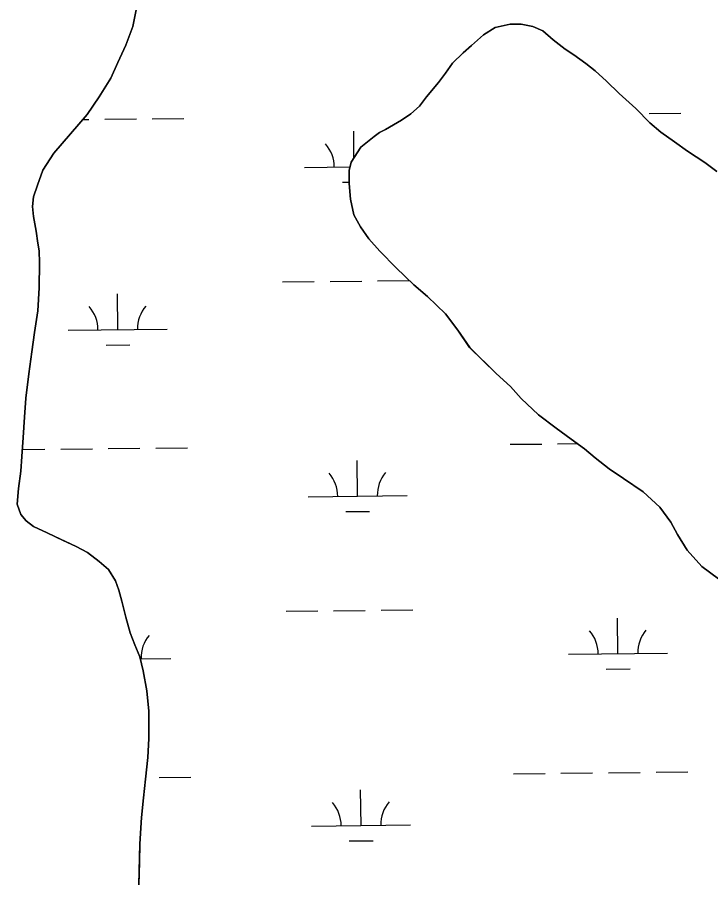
# Model space of a CAD drawing. Extents: x 3734862 to 3772949, y 391520 to 417239.
# Drawn here: x 3768520 to 3769220, y 406426 to 407298 of the extents above; entities that cross this region are included whole.
import ezdxf

# ---------------------------------------------------------------- set-up
doc = ezdxf.new("R2010")
doc.units = 0
doc.layers.add('V-TOPO-SHOR', color=7, linetype='Continuous')
doc.layers.add('V-WETL-SWMP', color=7, linetype='Continuous')

msp = doc.modelspace()

# ---------------------------------------------------------------- linework, layer by layer
at = {"layer": 'V-TOPO-SHOR'}
for p, q in [((3768640.53, 407308.45), (3768636.55, 407288.17)), ((3768636.55, 407288.17), (3768629.45, 407269.47)), ((3768990.79, 407279.8), (3769002.52, 407287.18)), ((3769002.52, 407287.18), (3769017.75, 407290.63)), ((3769017.75, 407290.63), (3769028.68, 407290.59)), ((3769028.68, 407290.59), (3769040.38, 407288.2)), ((3769040.38, 407288.2), (3769050.5, 407283.87)), ((3769050.5, 407283.87), (3769061, 407274.85)), ((3768978.66, 407268.93), (3768990.79, 407279.8)), ((3769061, 407274.85), (3769073.06, 407265.45)), ((3768629.45, 407269.47), (3768621.19, 407251.94)), ((3768970.04, 407261.54), (3768978.66, 407268.93)), ((3769073.06, 407265.45), (3769082.01, 407259.56)), ((3768959.47, 407251.05), (3768970.04, 407261.54)), ((3769082.01, 407259.56), (3769094.08, 407250.93)), ((3768621.19, 407251.94), (3768614.11, 407235.97)), ((3768952.41, 407240.93), (3768959.47, 407251.05)), ((3769094.08, 407250.93), (3769103.41, 407243.48)), ((3768945.35, 407231.6), (3768952.41, 407240.93)), ((3769103.41, 407243.48), (3769115.08, 407232.9)), ((3768614.11, 407235.97), (3768602.33, 407217.29)), ((3768933.2, 407217.21), (3768945.35, 407231.6)), ((3769115.08, 407232.9), (3769127.91, 407220.37)), ((3768602.33, 407217.29), (3768590.17, 407199.39)), ((3768926.14, 407207.87), (3768933.2, 407217.21)), ((3769127.91, 407220.37), (3769144.63, 407205.48)), ((3768917.14, 407200.1), (3768926.14, 407207.87)), ((3769144.63, 407205.48), (3769158.62, 407190.99)), ((3768590.17, 407199.39), (3768556.47, 407160.11)), ((3768907.75, 407193.5), (3768917.14, 407200.1)), ((3768891.71, 407184.2), (3768907.75, 407193.5)), ((3769158.62, 407190.99), (3769169.9, 407181.58)), ((3768880.37, 407177.22), (3768885.46, 407181.1)), ((3768885.46, 407181.1), (3768891.71, 407184.2)), ((3769169.9, 407181.58), (3769183.52, 407171.78)), ((3768866.68, 407166.35), (3768880.37, 407177.22)), ((3769183.52, 407171.78), (3769196.75, 407162.36)), ((3768856.86, 407151.17), (3768866.68, 407166.35)), ((3769196.75, 407162.36), (3769214.26, 407150.98)), ((3768556.47, 407160.11), (3768545.48, 407142.98)), ((3768854.88, 407142.59), (3768856.86, 407151.17)), ((3769214.26, 407150.98), (3769226.32, 407141.57)), ((3768545.48, 407142.98), (3768539.96, 407127.79)), ((3768854.83, 407129.71), (3768854.88, 407142.59)), ((3768539.96, 407127.79), (3768536.01, 407116.1)), ((3768856.33, 407113.71), (3768854.83, 407129.71)), ((3768536.01, 407116.1), (3768535.19, 407106.35)), ((3768859.79, 407098.09), (3768856.33, 407113.71)), ((3768535.19, 407106.35), (3768535.93, 407096.2)), ((3768535.93, 407096.2), (3768538.61, 407081.36)), ((3768866.37, 407085.97), (3768859.79, 407098.09)), ((3768874.91, 407073.84), (3768866.37, 407085.97)), ((3768538.61, 407081.36), (3768540.52, 407069.26)), ((3768885.79, 407061.32), (3768874.91, 407073.84)), ((3768540.52, 407069.26), (3768541.66, 407061.45)), ((3768541.66, 407061.45), (3768542, 407049.35)), ((3768902.5, 407044.48), (3768885.79, 407061.32)), ((3768542, 407049.35), (3768541.9, 407024.38)), ((3768920.38, 407027.24), (3768902.5, 407044.48)), ((3768541.9, 407024.38), (3768540.26, 407000.98)), ((3768933.99, 407015.48), (3768920.38, 407027.24)), ((3768952.26, 406997.86), (3768933.99, 407015.48)), ((3768540.26, 407000.98), (3768537.05, 406979.15)), ((3768964.69, 406981.43), (3768952.26, 406997.86)), ((3768537.05, 406979.15), (3768534.25, 406959.65)), ((3768976.71, 406963.82), (3768964.69, 406981.43)), ((3769003.54, 406937.58), (3768976.71, 406963.82)), ((3768534.25, 406959.65), (3768531.43, 406937.42)), ((3768531.43, 406937.42), (3768528.22, 406912.85)), ((3769017.93, 406924.65), (3769003.54, 406937.58)), ((3769028.8, 406912.51), (3769017.93, 406924.65)), ((3768528.22, 406912.85), (3768526.97, 406893.73)), ((3769046.3, 406896.05), (3769028.8, 406912.51)), ((3768526.97, 406893.73), (3768525.72, 406873.06)), ((3769064.2, 406882.33), (3769046.3, 406896.05)), ((3769079.37, 406871.35), (3769064.2, 406882.33)), ((3768525.72, 406873.06), (3768524.09, 406853.95)), ((3769092.6, 406861.54), (3769079.37, 406871.35)), ((3769103.49, 406852.53), (3769092.6, 406861.54)), ((3768524.09, 406853.95), (3768523.25, 406839.12)), ((3769117.5, 406841.55), (3769103.49, 406852.53)), ((3768523.25, 406839.12), (3768520.85, 406821.58)), ((3769132.28, 406831.74), (3769117.5, 406841.55)), ((3769152.13, 406818.01), (3769132.28, 406831.74)), ((3768520.85, 406821.58), (3768519.62, 406805.58)), ((3769168.85, 406802.73), (3769152.13, 406818.01)), ((3768519.62, 406805.58), (3768523.09, 406795.43)), ((3768523.09, 406795.43), (3768528.53, 406788.77)), ((3769180.1, 406787.47), (3769168.85, 406802.73)), ((3768528.53, 406788.77), (3768535.92, 406783.28)), ((3769186.69, 406774.96), (3769180.1, 406787.47)), ((3768535.92, 406783.28), (3768549.94, 406776.6)), ((3768549.94, 406776.6), (3768565.91, 406769.12)), ((3768565.91, 406769.12), (3768579.15, 406762.83)), ((3769196.39, 406759.32), (3769186.69, 406774.96)), ((3768579.15, 406762.83), (3768590.44, 406756.94)), ((3768590.44, 406756.94), (3768602.5, 406747.91)), ((3769211.15, 406742.87), (3769196.39, 406759.32)), ((3768602.5, 406747.91), (3768611.83, 406739.68)), ((3769228.27, 406730.32), (3769211.15, 406742.87)), ((3768611.83, 406739.68), (3768618.82, 406728.34)), ((3768618.82, 406728.34), (3768622.29, 406718.97)), ((3768622.29, 406718.97), (3768625.37, 406707.64)), ((3768625.37, 406707.64), (3768629.21, 406691.63)), ((3768629.21, 406691.63), (3768633.83, 406675.61)), ((3768633.83, 406675.61), (3768638.47, 406663.5)), ((3768638.47, 406663.5), (3768643.49, 406651.39)), ((3768643.49, 406651.39), (3768646.95, 406637.33)), ((3768646.95, 406637.33), (3768650.39, 406617.03)), ((3768650.39, 406617.03), (3768652.65, 406596.73)), ((3768652.65, 406596.73), (3768652.55, 406569.03)), ((3768652.55, 406569.03), (3768651.69, 406549.91)), ((3768651.69, 406549.91), (3768649.27, 406528.07)), ((3768649.27, 406528.07), (3768647.25, 406508.96)), ((3768647.25, 406508.96), (3768645.22, 406489.07)), ((3768645.22, 406489.07), (3768643.56, 406462.54)), ((3768643.56, 406462.54), (3768643.1, 406444.2)), ((3768643.1, 406444.2), (3768642.62, 406421.19))]:
    msp.add_line(p, q, dxfattribs=at)
for points in [[(3768642.62, 406421.19), (3768643.1, 406444.21), (3768643.56, 406462.54), (3768645.22, 406489.07), (3768647.25, 406508.96), (3768649.27, 406528.07), (3768651.69, 406549.91), (3768652.55, 406569.03), (3768652.65, 406596.73), (3768650.39, 406617.03), (3768646.95, 406637.33), (3768643.49, 406651.39), (3768638.47, 406663.5), (3768633.83, 406675.61), (3768629.21, 406691.63), (3768625.37, 406707.64), (3768622.29, 406718.97), (3768618.82, 406728.34), (3768611.83, 406739.68), (3768602.5, 406747.91), (3768590.44, 406756.93), (3768579.15, 406762.83), (3768565.91, 406769.12), (3768549.94, 406776.6), (3768535.92, 406783.28), (3768528.53, 406788.77), (3768523.09, 406795.43), (3768519.62, 406805.58), (3768520.85, 406821.58), (3768523.25, 406839.12), (3768524.09, 406853.95), (3768525.72, 406873.06), (3768526.97, 406893.73), (3768528.22, 406912.85), (3768531.43, 406937.42), (3768534.25, 406959.65), (3768537.05, 406979.15), (3768540.26, 407000.98), (3768541.9, 407024.38), (3768542, 407049.36), (3768541.66, 407061.45), (3768540.52, 407069.26), (3768538.61, 407081.36), (3768535.93, 407096.2), (3768535.19, 407106.35), (3768536.01, 407116.1), (3768539.96, 407127.79), (3768545.48, 407142.98), (3768556.47, 407160.11), (3768590.17, 407199.39), (3768602.33, 407217.29), (3768614.11, 407235.97), (3768621.19, 407251.94), (3768629.45, 407269.47), (3768636.55, 407288.17), (3768640.53, 407308.45)], [(3769226.32, 407141.57), (3769214.26, 407150.98), (3769196.75, 407162.36), (3769183.52, 407171.78), (3769169.9, 407181.58), (3769158.62, 407190.99), (3769144.63, 407205.48), (3769127.91, 407220.37), (3769115.08, 407232.9), (3769103.41, 407243.48), (3769094.08, 407250.93), (3769082.01, 407259.56), (3769073.06, 407265.45), (3769061, 407274.85), (3769050.5, 407283.87), (3769040.38, 407288.2), (3769028.68, 407290.59), (3769017.75, 407290.63), (3769002.52, 407287.17), (3768990.79, 407279.8), (3768978.66, 407268.93), (3768970.04, 407261.54), (3768959.47, 407251.05), (3768952.41, 407240.93), (3768945.35, 407231.6), (3768933.2, 407217.21), (3768926.14, 407207.87), (3768917.14, 407200.1), (3768907.75, 407193.5), (3768891.71, 407184.2), (3768885.46, 407181.1), (3768880.37, 407177.22), (3768866.68, 407166.35), (3768856.86, 407151.17), (3768854.88, 407142.59), (3768854.83, 407129.71), (3768856.33, 407113.71), (3768859.79, 407098.09), (3768866.37, 407085.97), (3768874.91, 407073.84), (3768885.79, 407061.32), (3768902.5, 407044.48), (3768920.38, 407027.24), (3768933.99, 407015.48), (3768952.26, 406997.86), (3768964.69, 406981.42), (3768976.71, 406963.82), (3769003.54, 406937.58), (3769017.93, 406924.65), (3769028.8, 406912.51), (3769046.3, 406896.05), (3769064.2, 406882.33), (3769079.37, 406871.35), (3769092.6, 406861.54), (3769103.49, 406852.53), (3769117.5, 406841.55), (3769132.28, 406831.74), (3769152.13, 406818.01), (3769168.85, 406802.73), (3769180.11, 406787.47), (3769186.69, 406774.96), (3769196.39, 406759.32), (3769211.15, 406742.87), (3769228.27, 406730.32)]]:
    msp.add_lwpolyline(points, dxfattribs=at)
at = {"layer": 'V-WETL-SWMP'}
for p, q in [((3768636.55, 407288.17), (3768640.53, 407308.45)), ((3768629.45, 407269.47), (3768636.55, 407288.17)), ((3769002.52, 407287.17), (3768990.79, 407279.8)), ((3769017.75, 407290.63), (3769002.52, 407287.17)), ((3769028.68, 407290.59), (3769017.75, 407290.63)), ((3769040.38, 407288.2), (3769028.68, 407290.59)), ((3769050.5, 407283.87), (3769040.38, 407288.2)), ((3769061, 407274.86), (3769050.5, 407283.87)), ((3768990.79, 407279.8), (3768978.65, 407268.93)), ((3769073.06, 407265.45), (3769061, 407274.86)), ((3768621.19, 407251.94), (3768629.45, 407269.47)), ((3768978.65, 407268.93), (3768970.04, 407261.54)), ((3769082.01, 407259.56), (3769073.06, 407265.45)), ((3768970.04, 407261.54), (3768959.47, 407251.05)), ((3769094.08, 407250.93), (3769082.01, 407259.56)), ((3768614.11, 407235.97), (3768621.19, 407251.94)), ((3768959.47, 407251.05), (3768952.41, 407240.93)), ((3769103.41, 407243.48), (3769094.08, 407250.93)), ((3768952.41, 407240.93), (3768945.35, 407231.6)), ((3769115.08, 407232.9), (3769103.41, 407243.48)), ((3768602.33, 407217.29), (3768614.11, 407235.97)), ((3768945.35, 407231.6), (3768933.2, 407217.21)), ((3769127.91, 407220.37), (3769115.08, 407232.9)), ((3768590.17, 407199.39), (3768602.33, 407217.29)), ((3768933.2, 407217.21), (3768926.14, 407207.87)), ((3769144.63, 407205.48), (3769127.91, 407220.37)), ((3768926.14, 407207.87), (3768917.14, 407200.1)), ((3769158.62, 407190.99), (3769144.63, 407205.48)), ((3768556.47, 407160.11), (3768590.17, 407199.39)), ((3768917.14, 407200.1), (3768907.75, 407193.5)), ((3769157.95, 407200.31), (3769189.95, 407200.65)), ((3768585.78, 407194.27), (3768592.07, 407194.34)), ((3768608.07, 407194.51), (3768640.07, 407194.84)), ((3768656.07, 407195.01), (3768688.07, 407195.35)), ((3768907.75, 407193.5), (3768891.71, 407184.2)), ((3769169.9, 407181.58), (3769158.62, 407190.99)), ((3768859.81, 407155.73), (3768859.53, 407182.42)), ((3768885.46, 407181.1), (3768880.37, 407177.22)), ((3768891.71, 407184.2), (3768885.46, 407181.1)), ((3769196.75, 407162.36), (3769169.9, 407181.58)), ((3768880.37, 407177.22), (3768866.68, 407166.35)), ((3768866.68, 407166.35), (3768856.86, 407151.17)), ((3769214.26, 407150.98), (3769196.75, 407162.36)), ((3768545.48, 407142.98), (3768556.47, 407160.11)), ((3768809.91, 407145.89), (3768855.76, 407146.38)), ((3768856.86, 407151.17), (3768854.88, 407142.59)), ((3769226.32, 407141.57), (3769214.26, 407150.98)), ((3768539.96, 407127.79), (3768545.48, 407142.98)), ((3768854.88, 407142.59), (3768854.83, 407129.71)), ((3768536.01, 407116.1), (3768539.96, 407127.79)), ((3768848.08, 407130.86), (3768854.84, 407130.93)), ((3768854.83, 407129.71), (3768856.33, 407113.71)), ((3768535.19, 407106.35), (3768536.01, 407116.1)), ((3768856.33, 407113.71), (3768859.78, 407098.09)), ((3768535.94, 407096.2), (3768535.19, 407106.35)), ((3768538.61, 407081.36), (3768535.94, 407096.2)), ((3768859.78, 407098.09), (3768866.37, 407085.97)), ((3768866.37, 407085.97), (3768874.91, 407073.84)), ((3768541.66, 407061.45), (3768538.61, 407081.36)), ((3768874.91, 407073.84), (3768885.79, 407061.32)), ((3768542, 407049.36), (3768541.66, 407061.45)), ((3768885.79, 407061.32), (3768902.5, 407044.48)), ((3768541.91, 407024.38), (3768542, 407049.36)), ((3768902.5, 407044.48), (3768920.38, 407027.24)), ((3768787.73, 407030.22), (3768819.73, 407030.56)), ((3768835.72, 407030.73), (3768867.72, 407031.06)), ((3768883.72, 407031.23), (3768915.72, 407031.57)), ((3768540.26, 407000.98), (3768541.91, 407024.38)), ((3768920.38, 407027.24), (3768933.99, 407015.48)), ((3768621.16, 406982.03), (3768620.78, 407018.03)), ((3768933.99, 407015.48), (3768952.27, 406997.86)), ((3768534.25, 406959.65), (3768540.26, 407000.98)), ((3768952.27, 406997.86), (3768964.69, 406981.42)), ((3768571.17, 406981.5), (3768671.16, 406982.56)), ((3768964.69, 406981.42), (3768976.72, 406963.82)), ((3768609.33, 406966.47), (3768633.33, 406966.72)), ((3768976.72, 406963.82), (3769003.54, 406937.58)), ((3768528.22, 406912.85), (3768534.25, 406959.65)), ((3769003.54, 406937.58), (3769017.93, 406924.65)), ((3769017.93, 406924.65), (3769028.81, 406912.51)), ((3768525.72, 406873.06), (3768528.22, 406912.85)), ((3769028.81, 406912.51), (3769046.3, 406896.06)), ((3769046.3, 406896.06), (3769064.2, 406882.33)), ((3769064.2, 406882.33), (3769079.37, 406871.35)), ((3768524.09, 406853.95), (3768525.72, 406873.06)), ((3769017.47, 406866.14), (3769049.47, 406866.47)), ((3769065.47, 406866.64), (3769085.44, 406866.85)), ((3769079.37, 406871.35), (3769092.6, 406861.54)), ((3768524.69, 406860.93), (3768547.59, 406861.17)), ((3768563.59, 406861.34), (3768595.59, 406861.68)), ((3768611.59, 406861.85), (3768643.59, 406862.19)), ((3768659.59, 406862.36), (3768691.58, 406862.69)), ((3769092.6, 406861.54), (3769103.49, 406852.53)), ((3768523.25, 406839.12), (3768524.09, 406853.95)), ((3768863.43, 406813.76), (3768863.05, 406849.76)), ((3769103.49, 406852.53), (3769117.49, 406841.55)), ((3768520.85, 406821.58), (3768523.25, 406839.12)), ((3769117.49, 406841.55), (3769132.28, 406831.74)), ((3769132.28, 406831.74), (3769152.13, 406818.01)), ((3768519.62, 406805.58), (3768520.85, 406821.58)), ((3768813.43, 406813.24), (3768913.42, 406814.29)), ((3769152.13, 406818.01), (3769168.85, 406802.73)), ((3768523.09, 406795.43), (3768519.62, 406805.58)), ((3768528.53, 406788.77), (3768523.09, 406795.43)), ((3768851.59, 406798.21), (3768875.59, 406798.46)), ((3769168.85, 406802.73), (3769180.11, 406787.47)), ((3768535.92, 406783.28), (3768528.53, 406788.77)), ((3769180.11, 406787.47), (3769186.69, 406774.96)), ((3768579.15, 406762.83), (3768535.92, 406783.28)), ((3769186.69, 406774.96), (3769196.39, 406759.32)), ((3768590.44, 406756.93), (3768579.15, 406762.83)), ((3768602.5, 406747.91), (3768590.44, 406756.93)), ((3769196.39, 406759.32), (3769211.15, 406742.87)), ((3768611.84, 406739.68), (3768602.5, 406747.91)), ((3769211.15, 406742.87), (3769228.27, 406730.32)), ((3768618.82, 406728.34), (3768611.84, 406739.68)), ((3768622.29, 406718.97), (3768618.82, 406728.34)), ((3768625.37, 406707.64), (3768622.29, 406718.97)), ((3768629.21, 406691.63), (3768625.37, 406707.64)), ((3768633.83, 406675.61), (3768629.21, 406691.63)), ((3768791.24, 406697.56), (3768823.24, 406697.9)), ((3768839.24, 406698.07), (3768871.24, 406698.41)), ((3768887.24, 406698.58), (3768919.23, 406698.92)), ((3769126.56, 406654.67), (3769126.18, 406690.67)), ((3768638.47, 406663.5), (3768633.83, 406675.61)), ((3768643.49, 406651.39), (3768638.47, 406663.5)), ((3768646.95, 406637.33), (3768643.49, 406651.39)), ((3768643.94, 406649.57), (3768674.67, 406649.9)), ((3769076.56, 406654.14), (3769176.55, 406655.2)), ((3769114.72, 406639.12), (3769138.72, 406639.37)), ((3768650.39, 406617.03), (3768646.95, 406637.33)), ((3768652.65, 406596.73), (3768650.39, 406617.03)), ((3768652.55, 406569.03), (3768652.65, 406596.73)), ((3768651.69, 406549.91), (3768652.55, 406569.03)), ((3768649.27, 406528.07), (3768651.69, 406549.91)), ((3769020.99, 406533.48), (3769052.99, 406533.82)), ((3769068.98, 406533.99), (3769100.98, 406534.32)), ((3769116.98, 406534.49), (3769148.98, 406534.83)), ((3769164.98, 406535), (3769196.98, 406535.34)), ((3768645.22, 406489.07), (3768649.27, 406528.07)), ((3768663.1, 406529.7), (3768695.1, 406530.04)), ((3768866.94, 406481.11), (3768866.56, 406517.11)), ((3768643.56, 406462.54), (3768645.22, 406489.07)), ((3768816.94, 406480.58), (3768916.94, 406481.64)), ((3768855.1, 406465.55), (3768879.1, 406465.8)), ((3768642.62, 406421.19), (3768643.56, 406462.54))]:
    msp.add_line(p, q, dxfattribs=at)
for centre, start, end in [((3768804.67, 407146.31), 359.83336, 41.37702), ((3768565.92, 406981.92), 359.83336, 41.37702), ((3768676.4, 406983.09), 139.83336, 181.37702), ((3768808.18, 406813.66), 359.83336, 41.37702), ((3768918.66, 406814.82), 139.83336, 181.37702), ((3768679.91, 406650.43), 139.83336, 181.37702), ((3769071.31, 406654.56), 359.83336, 41.37702), ((3769181.79, 406655.73), 139.83336, 181.37702), ((3768811.69, 406481), 359.83336, 41.37702), ((3768922.17, 406482.17), 139.83336, 181.37702)]:
    msp.add_arc(centre, 35.25, start, end, dxfattribs=at)

doc.saveas('drawing.dxf')
